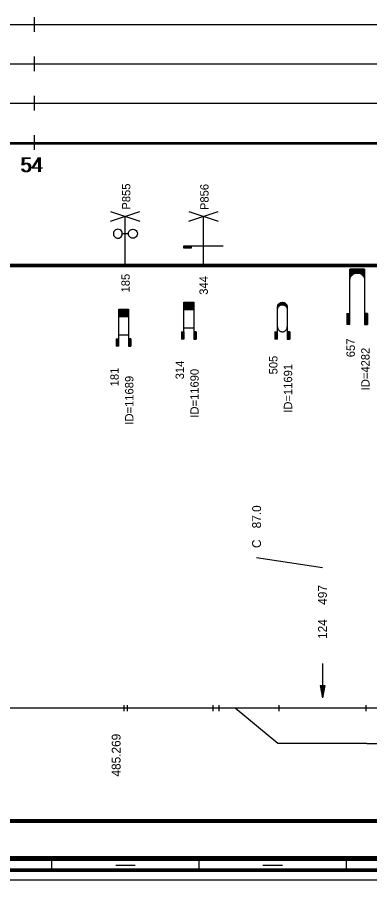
# Model space of a CAD drawing. Extents: x 2 to 10148, y 0 to 380.
# Drawn here: x 5697.9 to 5769.8, y 0 to 175.5 of the extents above; entities that cross this region are included whole.
import ezdxf

# ---------------------------------------------------------------- set-up
doc = ezdxf.new("R2010")
doc.units = 0
for name, color, linetype in [('CARA_S_OBJEKTY', 7, 'Continuous'), ('KRIV1_CARA', 7, 'Continuous'), ('KRIV1_TEXT', 7, 'Continuous'), ('OBJEKTY_TEXT', 7, 'Continuous'), ('OBJEKTY_TVAR', 7, 'Continuous'), ('RAM', 7, 'Continuous'), ('RYCHL_RASTR', 7, 'Continuous'), ('RYCHL_STAN', 7, 'Continuous'), ('STAN_CARA', 7, 'Continuous')]:
    doc.layers.add(name, color=color, linetype=linetype)

msp = doc.modelspace()

# ---------------------------------------------------------------- linework, layer by layer
for p, q in [((5719.66, 35.51), (5719.66, 34.32)), ((5720.33, 35.51), (5720.33, 34.32)), ((5737.81, 35.51), (5737.81, 34.32)), ((5739, 35.51), (5739, 34.32)), ((5751.25, 35.51), (5751.25, 34.32)), ((5768.96, 35.51), (5768.96, 34.32))]:
    msp.add_line(p, q)
at = {"layer": 'CARA_S_OBJEKTY'}
for p, q in [((5128.6, 125.25), (5974.91, 125.25)), ((5128.6, 125), (5974.91, 125)), ((5128.6, 124.75), (5974.91, 124.75))]:
    msp.add_line(p, q, dxfattribs=at)
at = {"layer": 'KRIV1_CARA'}
for p, q in [((5128.6, 35), (5974.91, 35)), ((5742.35, 35), (5751.05, 27.76)), ((5751.05, 27.76), (5769.19, 27.76)), ((5769.19, 27.76), (5769.19, 27.73)), ((5769.19, 27.73), (5780.25, 27.73))]:
    msp.add_line(p, q, dxfattribs=at)
at = {"layer": 'KRIV1_TEXT'}
for p, q in [((5760.12, 63.5), (5746.7, 65.5)), ((5760.12, 44), (5760.12, 42.2)), ((5760.12, 42.2), (5760.12, 40)), ((5759.62, 39.5), (5760.12, 37)), ((5759.62, 39.5), (5760.62, 39.5)), ((5759.72, 39.5), (5760.12, 37.5)), ((5759.82, 39.5), (5760.12, 38)), ((5759.92, 39.5), (5760.12, 38.5)), ((5760.02, 39.5), (5760.12, 39)), ((5760.12, 40), (5760.12, 37)), ((5760.62, 39.5), (5760.12, 37)), ((5760.52, 39.5), (5760.12, 37.5)), ((5760.42, 39.5), (5760.12, 38)), ((5760.32, 39.5), (5760.12, 38.5)), ((5760.22, 39.5), (5760.12, 39)), ((5760.12, 39.5), (5760.12, 39.5)), ((5760.12, 39.5), (5760.12, 39.5))]:
    msp.add_line(p, q, dxfattribs=at)
at = {"layer": 'OBJEKTY_TVAR'}
for p, q in [((5716.95, 134), (5722.95, 136)), ((5716.95, 136), (5722.95, 134)), ((5732.88, 134), (5738.88, 136)), ((5732.88, 136), (5738.88, 134)), ((5719.95, 125), (5719.95, 135)), ((5735.88, 125), (5735.88, 135)), ((5717.56, 131.7), (5717.53, 131.46)), ((5717.65, 131.92), (5717.56, 131.7)), ((5717.8, 132.11), (5717.65, 131.92)), ((5717.99, 132.25), (5717.8, 132.11)), ((5718.21, 132.34), (5717.99, 132.25)), ((5718.44, 132.38), (5718.21, 132.34)), ((5718.68, 132.34), (5718.44, 132.38)), ((5718.9, 132.25), (5718.68, 132.34)), ((5719.09, 132.11), (5718.9, 132.25)), ((5719.23, 131.92), (5719.09, 132.11)), ((5719.32, 131.7), (5719.23, 131.92)), ((5719.35, 131.46), (5719.32, 131.7)), ((5720.59, 131.46), (5720.62, 131.7)), ((5720.62, 131.7), (5720.71, 131.92)), ((5720.71, 131.92), (5720.85, 132.11)), ((5720.85, 132.11), (5721.04, 132.25)), ((5721.04, 132.25), (5721.26, 132.34)), ((5721.26, 132.34), (5721.5, 132.38)), ((5721.5, 132.38), (5721.73, 132.34)), ((5721.73, 132.34), (5721.95, 132.25)), ((5721.95, 132.25), (5722.14, 132.11)), ((5722.14, 132.11), (5722.29, 131.92)), ((5722.29, 131.92), (5722.38, 131.7)), ((5722.38, 131.7), (5722.41, 131.46)), ((5717.53, 131.46), (5717.56, 131.23)), ((5717.56, 131.23), (5717.65, 131.01)), ((5717.65, 131.01), (5717.8, 130.82)), ((5717.8, 130.82), (5717.99, 130.67)), ((5717.99, 130.67), (5718.21, 130.58)), ((5718.21, 130.58), (5718.44, 130.55)), ((5718.44, 130.55), (5718.68, 130.58)), ((5718.68, 130.58), (5718.9, 130.67)), ((5718.9, 130.67), (5719.09, 130.82)), ((5719.09, 130.82), (5719.23, 131.01)), ((5719.23, 131.01), (5719.32, 131.23)), ((5719.32, 131.23), (5719.35, 131.46)), ((5720.59, 131.46), (5719.35, 131.46)), ((5720.62, 131.23), (5720.59, 131.46)), ((5720.71, 131.01), (5720.62, 131.23)), ((5720.85, 130.82), (5720.71, 131.01)), ((5721.04, 130.67), (5720.85, 130.82)), ((5721.26, 130.58), (5721.04, 130.67)), ((5721.5, 130.55), (5721.26, 130.58)), ((5721.73, 130.58), (5721.5, 130.55)), ((5721.95, 130.67), (5721.73, 130.58)), ((5722.14, 130.82), (5721.95, 130.67)), ((5722.29, 131.01), (5722.14, 130.82)), ((5722.38, 131.23), (5722.29, 131.01)), ((5722.41, 131.46), (5722.38, 131.23)), ((5731.88, 128.5), (5731.88, 129)), ((5731.88, 129), (5733.38, 129)), ((5733.38, 128.75), (5731.88, 128.75)), ((5733.38, 128.5), (5731.88, 128.5)), ((5733.38, 129), (5733.38, 128.5)), ((5733.38, 129), (5733.88, 129)), ((5733.88, 129), (5734.88, 129)), ((5734.88, 129), (5735.88, 129)), ((5735.88, 129), (5736.88, 129)), ((5736.88, 129), (5737.88, 129)), ((5737.88, 129), (5738.88, 129)), ((5738.88, 129), (5739.88, 129)), ((5765.71, 113), (5765.71, 124.25)), ((5768.71, 124.25), (5765.71, 124.25)), ((5765.71, 124.17), (5768.71, 124.17)), ((5765.71, 124.1), (5768.71, 124.1)), ((5765.71, 124.02), (5768.71, 124.02)), ((5765.71, 123.95), (5768.71, 123.95)), ((5765.71, 123.87), (5768.71, 123.87)), ((5765.71, 123.8), (5768.71, 123.8)), ((5765.71, 123.72), (5768.71, 123.72)), ((5765.71, 123.65), (5768.71, 123.65)), ((5765.71, 123.57), (5768.71, 123.57)), ((5765.71, 123.5), (5768.71, 123.5)), ((5765.71, 123.42), (5766.87, 123.42)), ((5765.71, 123.35), (5766.63, 123.35)), ((5765.71, 123.27), (5766.48, 123.27)), ((5765.71, 123.2), (5766.36, 123.2)), ((5765.71, 123.12), (5766.26, 123.12)), ((5765.71, 123.05), (5766.17, 123.05)), ((5765.71, 122.97), (5766.1, 122.97)), ((5765.71, 122.9), (5766.04, 122.9)), ((5765.93, 122.75), (5766.04, 122.9)), ((5766.04, 122.9), (5766.17, 123.05)), ((5766.17, 123.05), (5766.25, 123.12)), ((5766.25, 123.12), (5766.35, 123.19)), ((5766.35, 123.19), (5766.48, 123.27)), ((5766.48, 123.27), (5766.63, 123.35)), ((5766.63, 123.35), (5766.87, 123.42)), ((5766.87, 123.42), (5767.08, 123.46)), ((5767.08, 123.46), (5767.33, 123.46)), ((5767.33, 123.46), (5767.47, 123.44)), ((5767.47, 123.44), (5767.55, 123.42)), ((5767.55, 123.42), (5768.71, 123.42)), ((5767.55, 123.42), (5767.79, 123.35)), ((5767.79, 123.35), (5768.71, 123.35)), ((5767.79, 123.35), (5767.94, 123.27)), ((5767.94, 123.27), (5768.71, 123.27)), ((5767.94, 123.27), (5768.06, 123.2)), ((5768.06, 123.2), (5768.71, 123.2)), ((5768.06, 123.2), (5768.16, 123.12)), ((5768.16, 123.12), (5768.71, 123.12)), ((5768.16, 123.12), (5768.25, 123.05)), ((5768.25, 123.05), (5768.71, 123.05)), ((5768.25, 123.05), (5768.32, 122.97)), ((5768.32, 122.97), (5768.71, 122.97)), ((5768.32, 122.97), (5768.38, 122.9)), ((5768.38, 122.9), (5768.7, 122.9)), ((5768.38, 122.9), (5768.44, 122.82)), ((5768.71, 124.25), (5768.71, 113)), ((5765.71, 122.82), (5765.98, 122.82)), ((5765.71, 122.75), (5765.93, 122.75)), ((5765.71, 122.67), (5765.89, 122.67)), ((5765.71, 122.6), (5765.85, 122.6)), ((5765.71, 122.52), (5765.82, 122.52)), ((5765.71, 122.45), (5765.79, 122.45)), ((5765.71, 122.37), (5765.77, 122.37)), ((5765.71, 122.3), (5765.75, 122.3)), ((5765.71, 122.22), (5765.73, 122.22)), ((5765.71, 122.15), (5765.72, 122.15)), ((5765.71, 121.97), (5765.72, 122.11)), ((5765.72, 122.11), (5765.74, 122.28)), ((5765.74, 122.28), (5765.79, 122.46)), ((5765.79, 122.46), (5765.86, 122.61)), ((5765.86, 122.61), (5765.93, 122.75)), ((5768.44, 122.82), (5768.71, 122.82)), ((5768.44, 122.82), (5768.53, 122.67)), ((5768.49, 122.75), (5768.71, 122.75)), ((5768.53, 122.67), (5768.71, 122.67)), ((5768.53, 122.67), (5768.6, 122.52)), ((5768.57, 122.6), (5768.71, 122.6)), ((5768.6, 122.52), (5768.71, 122.52)), ((5768.6, 122.52), (5768.65, 122.37)), ((5768.63, 122.45), (5768.71, 122.45)), ((5768.65, 122.37), (5768.71, 122.37)), ((5768.65, 122.37), (5768.69, 122.22)), ((5768.67, 122.3), (5768.71, 122.3)), ((5768.69, 122.22), (5768.71, 122.22)), ((5768.69, 122.22), (5768.71, 121.97)), ((5768.7, 122.15), (5768.71, 122.15)), ((5718.61, 108.58), (5718.61, 116.08)), ((5718.61, 116.08), (5720.61, 116.08)), ((5718.61, 116.03), (5720.61, 116.03)), ((5718.61, 115.98), (5720.61, 115.98)), ((5718.61, 115.93), (5720.61, 115.93)), ((5718.61, 115.88), (5720.61, 115.88)), ((5720.61, 116.08), (5720.61, 108.58)), ((5731.9, 110), (5731.9, 117.5)), ((5731.9, 117.5), (5733.9, 117.5)), ((5731.9, 117.45), (5733.9, 117.45)), ((5731.9, 117.4), (5733.9, 117.4)), ((5731.9, 117.35), (5733.9, 117.35)), ((5731.9, 117.3), (5733.9, 117.3)), ((5731.9, 117.25), (5733.9, 117.25)), ((5731.9, 117.2), (5733.9, 117.2)), ((5731.9, 117.15), (5733.9, 117.15)), ((5731.9, 117.1), (5733.9, 117.1)), ((5731.9, 117.05), (5733.9, 117.05)), ((5731.9, 117), (5733.9, 117)), ((5731.9, 116.95), (5733.9, 116.95)), ((5731.9, 116.9), (5733.9, 116.9)), ((5731.9, 116.85), (5733.9, 116.85)), ((5731.9, 116.8), (5733.9, 116.8)), ((5731.9, 116.75), (5733.9, 116.75)), ((5731.9, 116.7), (5733.9, 116.7)), ((5731.9, 116.65), (5733.9, 116.65)), ((5731.9, 116.6), (5733.9, 116.6)), ((5731.9, 116.55), (5733.9, 116.55)), ((5731.9, 116.5), (5733.9, 116.5)), ((5731.9, 116.45), (5733.9, 116.45)), ((5731.9, 116.4), (5733.9, 116.4)), ((5731.9, 116.35), (5733.9, 116.35)), ((5731.9, 116.3), (5733.9, 116.3)), ((5731.9, 116.25), (5733.9, 116.25)), ((5731.9, 116.2), (5733.9, 116.2)), ((5731.9, 116.15), (5733.9, 116.15)), ((5731.9, 116.1), (5733.9, 116.1)), ((5731.9, 116.05), (5733.9, 116.05)), ((5733.9, 117.5), (5733.9, 110)), ((5750.95, 116.5), (5750.96, 116.65)), ((5750.95, 116.55), (5751.13, 116.55)), ((5750.95, 110), (5750.95, 116.5)), ((5750.95, 116.5), (5751.1, 116.5)), ((5750.95, 116.45), (5751.07, 116.45)), ((5750.95, 116.4), (5751.04, 116.4)), ((5750.95, 116.35), (5751.02, 116.35)), ((5750.95, 116.3), (5751, 116.3)), ((5750.95, 116.25), (5750.99, 116.25)), ((5750.95, 116.2), (5750.98, 116.2)), ((5750.95, 116.15), (5750.97, 116.15)), ((5750.95, 115.98), (5750.96, 116.13)), ((5750.95, 116.1), (5750.96, 116.1)), ((5750.96, 116.65), (5751, 116.81)), ((5750.96, 116.65), (5751.21, 116.65)), ((5750.96, 116.6), (5751.17, 116.6)), ((5750.96, 116.13), (5751, 116.28)), ((5750.97, 116.7), (5751.26, 116.7)), ((5750.98, 116.75), (5751.32, 116.75)), ((5751, 116.81), (5751.06, 116.95)), ((5751, 116.8), (5751.38, 116.8)), ((5751, 116.28), (5751.06, 116.43)), ((5751.01, 116.85), (5751.46, 116.85)), ((5751.03, 116.9), (5751.57, 116.9)), ((5751.06, 116.95), (5751.12, 117.06)), ((5751.06, 116.95), (5751.72, 116.95)), ((5751.06, 116.43), (5751.12, 116.53)), ((5751.08, 117), (5752.82, 117)), ((5751.11, 117.05), (5752.79, 117.05)), ((5751.12, 117.06), (5751.21, 117.18)), ((5751.12, 116.53), (5751.21, 116.65)), ((5751.15, 117.1), (5752.75, 117.1)), ((5751.19, 117.15), (5752.71, 117.15)), ((5751.21, 117.18), (5751.3, 117.26)), ((5751.21, 116.65), (5751.3, 116.74)), ((5751.24, 117.2), (5752.66, 117.2)), ((5751.29, 117.25), (5752.61, 117.25)), ((5751.3, 117.26), (5751.43, 117.35)), ((5751.3, 116.74), (5751.43, 116.83)), ((5751.35, 117.3), (5752.55, 117.3)), ((5751.42, 117.35), (5752.48, 117.35)), ((5751.43, 117.35), (5751.56, 117.42)), ((5751.43, 116.83), (5751.56, 116.9)), ((5751.51, 117.4), (5752.39, 117.4)), ((5751.56, 117.42), (5751.59, 117.43)), ((5751.56, 116.9), (5751.59, 116.91)), ((5751.59, 117.43), (5751.71, 117.47)), ((5751.59, 116.91), (5751.71, 116.95)), ((5751.64, 117.45), (5752.26, 117.45)), ((5751.71, 117.47), (5751.85, 117.49)), ((5751.71, 116.95), (5751.85, 116.97)), ((5751.85, 117.49), (5751.96, 117.5)), ((5751.85, 116.97), (5751.96, 116.98)), ((5751.96, 117.5), (5752.09, 117.49)), ((5751.96, 116.98), (5752.09, 116.97)), ((5752.09, 117.49), (5752.22, 117.46)), ((5752.09, 116.97), (5752.22, 116.94)), ((5752.18, 116.95), (5752.84, 116.95)), ((5752.22, 117.46), (5752.33, 117.43)), ((5752.22, 116.94), (5752.33, 116.9)), ((5752.33, 117.43), (5752.44, 117.37)), ((5752.33, 116.9), (5752.44, 116.85)), ((5752.33, 116.9), (5752.87, 116.9)), ((5752.44, 117.37), (5752.51, 117.32)), ((5752.44, 116.85), (5752.89, 116.85)), ((5752.44, 116.85), (5752.51, 116.8)), ((5752.51, 117.32), (5752.66, 117.21)), ((5752.51, 116.8), (5752.66, 116.68)), ((5752.52, 116.8), (5752.9, 116.8)), ((5752.58, 116.75), (5752.92, 116.75)), ((5752.64, 116.7), (5752.93, 116.7)), ((5752.66, 117.21), (5752.74, 117.11)), ((5752.66, 116.68), (5752.74, 116.59)), ((5752.69, 116.65), (5752.94, 116.65)), ((5752.73, 116.6), (5752.94, 116.6)), ((5752.74, 117.11), (5752.83, 116.98)), ((5752.74, 116.59), (5752.83, 116.46)), ((5752.77, 116.55), (5752.95, 116.55)), ((5752.8, 116.5), (5752.95, 116.5)), ((5752.83, 116.98), (5752.87, 116.89)), ((5752.83, 116.46), (5752.87, 116.37)), ((5752.83, 116.45), (5752.95, 116.45)), ((5752.86, 116.4), (5752.95, 116.4)), ((5752.87, 116.89), (5752.91, 116.77)), ((5752.87, 116.37), (5752.91, 116.24)), ((5752.88, 116.35), (5752.95, 116.35)), ((5752.9, 116.3), (5752.95, 116.3)), ((5752.91, 116.77), (5752.94, 116.65)), ((5752.91, 116.25), (5752.95, 116.25)), ((5752.91, 116.24), (5752.94, 116.13)), ((5752.92, 116.2), (5752.95, 116.2)), ((5752.93, 116.15), (5752.95, 116.15)), ((5752.94, 116.65), (5752.95, 116.56)), ((5752.94, 116.13), (5752.95, 116.03)), ((5752.94, 116.1), (5752.95, 116.1)), ((5752.95, 116.56), (5752.95, 116.5)), ((5752.95, 116.5), (5752.95, 110)), ((5752.95, 116.03), (5752.95, 115.98)), ((5718.61, 115.83), (5720.61, 115.83)), ((5718.61, 115.78), (5720.61, 115.78)), ((5718.61, 115.73), (5720.61, 115.73)), ((5718.61, 115.68), (5720.61, 115.68)), ((5718.61, 115.63), (5720.61, 115.63)), ((5718.61, 115.58), (5720.61, 115.58)), ((5718.61, 115.53), (5720.61, 115.53)), ((5718.61, 115.48), (5720.61, 115.48)), ((5718.61, 115.43), (5720.61, 115.43)), ((5718.61, 115.38), (5720.61, 115.38)), ((5718.61, 115.33), (5720.61, 115.33)), ((5718.61, 115.28), (5720.61, 115.28)), ((5718.61, 115.23), (5720.61, 115.23)), ((5718.61, 115.18), (5720.61, 115.18)), ((5718.61, 115.13), (5720.61, 115.13)), ((5718.61, 115.08), (5720.61, 115.08)), ((5718.61, 115.03), (5720.61, 115.03)), ((5718.61, 114.98), (5720.61, 114.98)), ((5718.61, 114.93), (5720.61, 114.93)), ((5718.61, 114.88), (5720.61, 114.88)), ((5718.61, 114.83), (5720.61, 114.83)), ((5718.61, 114.78), (5720.61, 114.78)), ((5718.61, 114.73), (5720.61, 114.73)), ((5718.61, 114.68), (5720.61, 114.68)), ((5718.61, 114.63), (5720.61, 114.63)), ((5765.11, 115.25), (5765.71, 115.25)), ((5765.11, 115.25), (5765.11, 113)), ((5765.18, 115.25), (5765.18, 113)), ((5765.26, 115.25), (5765.26, 113)), ((5765.33, 115.25), (5765.33, 113)), ((5765.41, 115.25), (5765.41, 113)), ((5765.48, 115.25), (5765.48, 113)), ((5765.56, 115.25), (5765.56, 113)), ((5765.63, 115.25), (5765.63, 113)), ((5769.31, 115.25), (5768.71, 115.25)), ((5768.79, 115.25), (5768.79, 113)), ((5768.86, 115.25), (5768.86, 113)), ((5768.94, 115.25), (5768.94, 113)), ((5769.01, 115.25), (5769.01, 113)), ((5769.09, 115.25), (5769.09, 113)), ((5769.16, 115.25), (5769.16, 113)), ((5769.24, 115.25), (5769.24, 113)), ((5769.31, 115.25), (5769.31, 113)), ((5750.95, 112.5), (5750.96, 112.35)), ((5750.96, 112.35), (5751, 112.2)), ((5752.91, 112.24), (5752.94, 112.35)), ((5752.94, 112.35), (5752.95, 112.45)), ((5752.95, 112.45), (5752.95, 112.5)), ((5765.71, 113), (5765.11, 113)), ((5768.71, 113), (5769.31, 113)), ((5718.61, 110.89), (5720.61, 110.89)), ((5731.4, 111.5), (5731.9, 111.5)), ((5731.4, 111.5), (5731.4, 110)), ((5731.45, 111.5), (5731.45, 110)), ((5731.5, 111.5), (5731.5, 110)), ((5731.55, 111.5), (5731.55, 110)), ((5731.6, 111.5), (5731.6, 110)), ((5731.65, 111.5), (5731.65, 110)), ((5731.7, 111.5), (5731.7, 110)), ((5731.75, 111.5), (5731.75, 110)), ((5731.8, 111.5), (5731.8, 110)), ((5731.85, 111.5), (5731.85, 110)), ((5731.9, 112.31), (5733.9, 112.31)), ((5734.4, 111.5), (5733.9, 111.5)), ((5733.95, 111.5), (5733.95, 110)), ((5734, 111.5), (5734, 110)), ((5734.05, 111.5), (5734.05, 110)), ((5734.1, 111.5), (5734.1, 110)), ((5734.15, 111.5), (5734.15, 110)), ((5734.2, 111.5), (5734.2, 110)), ((5734.25, 111.5), (5734.25, 110)), ((5734.3, 111.5), (5734.3, 110)), ((5734.35, 111.5), (5734.35, 110)), ((5734.4, 111.5), (5734.4, 110)), ((5750.45, 111.5), (5750.95, 111.5)), ((5750.45, 111.5), (5750.45, 110)), ((5750.5, 111.5), (5750.5, 110)), ((5750.55, 111.5), (5750.55, 110)), ((5750.6, 111.5), (5750.6, 110)), ((5750.65, 111.5), (5750.65, 110)), ((5750.7, 111.5), (5750.7, 110)), ((5750.75, 111.5), (5750.75, 110)), ((5750.8, 111.5), (5750.8, 110)), ((5750.85, 111.5), (5750.85, 110)), ((5750.9, 111.5), (5750.9, 110)), ((5751, 112.2), (5751.06, 112.05)), ((5751.06, 112.05), (5751.12, 111.95)), ((5751.12, 111.95), (5751.21, 111.83)), ((5751.21, 111.83), (5751.3, 111.74)), ((5751.3, 111.74), (5751.43, 111.65)), ((5751.43, 111.65), (5751.56, 111.58)), ((5751.56, 111.58), (5751.59, 111.57)), ((5751.59, 111.57), (5751.71, 111.53)), ((5751.71, 111.53), (5751.85, 111.51)), ((5751.85, 111.51), (5751.96, 111.5)), ((5751.96, 111.5), (5752.09, 111.51)), ((5752.09, 111.51), (5752.22, 111.54)), ((5752.22, 111.54), (5752.33, 111.58)), ((5752.33, 111.58), (5752.44, 111.63)), ((5752.44, 111.63), (5752.51, 111.68)), ((5752.51, 111.68), (5752.66, 111.8)), ((5752.66, 111.8), (5752.74, 111.9)), ((5752.74, 111.9), (5752.83, 112.02)), ((5752.83, 112.02), (5752.87, 112.11)), ((5752.87, 112.11), (5752.91, 112.24)), ((5753.45, 111.5), (5752.95, 111.5)), ((5753, 111.5), (5753, 110)), ((5753.05, 111.5), (5753.05, 110)), ((5753.1, 111.5), (5753.1, 110)), ((5753.15, 111.5), (5753.15, 110)), ((5753.2, 111.5), (5753.2, 110)), ((5753.25, 111.5), (5753.25, 110)), ((5753.3, 111.5), (5753.3, 110)), ((5753.35, 111.5), (5753.35, 110)), ((5753.4, 111.5), (5753.4, 110)), ((5753.45, 111.5), (5753.45, 110)), ((5718.11, 110.08), (5718.61, 110.08)), ((5718.11, 110.08), (5718.11, 108.58)), ((5718.16, 110.08), (5718.16, 108.58)), ((5718.21, 110.08), (5718.21, 108.58)), ((5718.26, 110.08), (5718.26, 108.58)), ((5718.31, 110.08), (5718.31, 108.58)), ((5718.36, 110.08), (5718.36, 108.58)), ((5718.41, 110.08), (5718.41, 108.58)), ((5718.46, 110.08), (5718.46, 108.58)), ((5718.51, 110.08), (5718.51, 108.58)), ((5718.56, 110.08), (5718.56, 108.58)), ((5721.11, 110.08), (5720.61, 110.08)), ((5720.66, 110.08), (5720.66, 108.58)), ((5720.71, 110.08), (5720.71, 108.58)), ((5720.76, 110.08), (5720.76, 108.58)), ((5720.81, 110.08), (5720.81, 108.58)), ((5720.86, 110.08), (5720.86, 108.58)), ((5720.91, 110.08), (5720.91, 108.58)), ((5720.96, 110.08), (5720.96, 108.58)), ((5721.01, 110.08), (5721.01, 108.58)), ((5721.06, 110.08), (5721.06, 108.58)), ((5721.11, 110.08), (5721.11, 108.58)), ((5731.9, 110), (5731.4, 110)), ((5733.9, 110), (5734.4, 110)), ((5750.95, 110), (5750.45, 110)), ((5752.95, 110), (5753.45, 110)), ((5718.61, 108.58), (5718.11, 108.58)), ((5720.61, 108.58), (5721.11, 108.58))]:
    msp.add_line(p, q, dxfattribs=at)
at = {"layer": 'RAM'}
for p, q in [((5128.6, 4.75), (5974.91, 4.75)), ((5128.6, 4.5), (5974.91, 4.5)), ((5128.6, 4.25), (5974.91, 4.25)), ((5128.6, 4), (5974.91, 4)), ((5705, 2), (5705, 4)), ((5735, 2), (5735, 4)), ((5765, 2), (5765, 4)), ((5128.6, 2.25), (5974.91, 2.25)), ((5128.6, 2), (5974.91, 2)), ((5718, 3), (5722, 3)), ((5748, 3), (5752, 3)), ((5128.6, 1.75), (5974.91, 1.75)), ((5128.6, 0), (5974.91, 0))]:
    msp.add_line(p, q, dxfattribs=at)
at = {"layer": 'RYCHL_RASTR'}
for p, q in [((5701.49, 172.5), (5701.49, 175.5)), ((5122.71, 174), (5974.23, 174)), ((5701.49, 164.5), (5701.49, 167.5)), ((5122.69, 166), (5974.36, 166)), ((5122.67, 158), (5974.55, 158)), ((5701.49, 156.5), (5701.49, 159.5)), ((5701.49, 148.5), (5701.49, 151.5)), ((5128.6, 150), (5974.91, 150)), ((5128.6, 149.75), (5974.91, 149.75))]:
    msp.add_line(p, q, dxfattribs=at)
at = {"layer": 'STAN_CARA'}
for p, q in [((5302.99, 12.25), (5799.99, 12.25)), ((5302.99, 12), (5799.99, 12)), ((5302.99, 12), (5799.99, 12)), ((5302.99, 11.75), (5799.99, 11.75))]:
    msp.add_line(p, q, dxfattribs=at)

# ---------------------------------------------------------------- texts
at = {"layer": 'KRIV1_TEXT'}
for s, p in [('87.0', (5747.6, 71.5)), ('C', (5747.6, 67.5)), ('497', (5761.02, 55.95)), ('124', (5761.02, 49)), ('485.269', (5718.99, 21))]:
    msp.add_text(s, height=1.8, rotation=90, dxfattribs=at).set_placement(p)
at = {"layer": 'OBJEKTY_TEXT'}
for s, p in [('P855', (5720.99, 136.35)), ('P856', (5736.92, 136.27)), ('185', (5720.86, 119.5)), ('344', (5736.77, 119.03)), ('657', (5766.71, 106.33)), ('ID=4282', (5769.71, 99.59)), ('314', (5731.9, 101.83)), ('505', (5750.95, 102.83)), ('181', (5718.61, 100.4)), ('ID=11690', (5734.9, 94.03)), ('ID=11691', (5753.95, 95.03)), ('ID=11689', (5721.61, 92.61))]:
    msp.add_text(s, height=1.7, rotation=90, dxfattribs=at).set_placement(p)
at = {"layer": 'RYCHL_STAN'}
for p in [(5698.55, 144), (5698.8, 144)]:
    msp.add_text('54', height=3, dxfattribs=at).set_placement(p)

doc.saveas('drawing.dxf')
